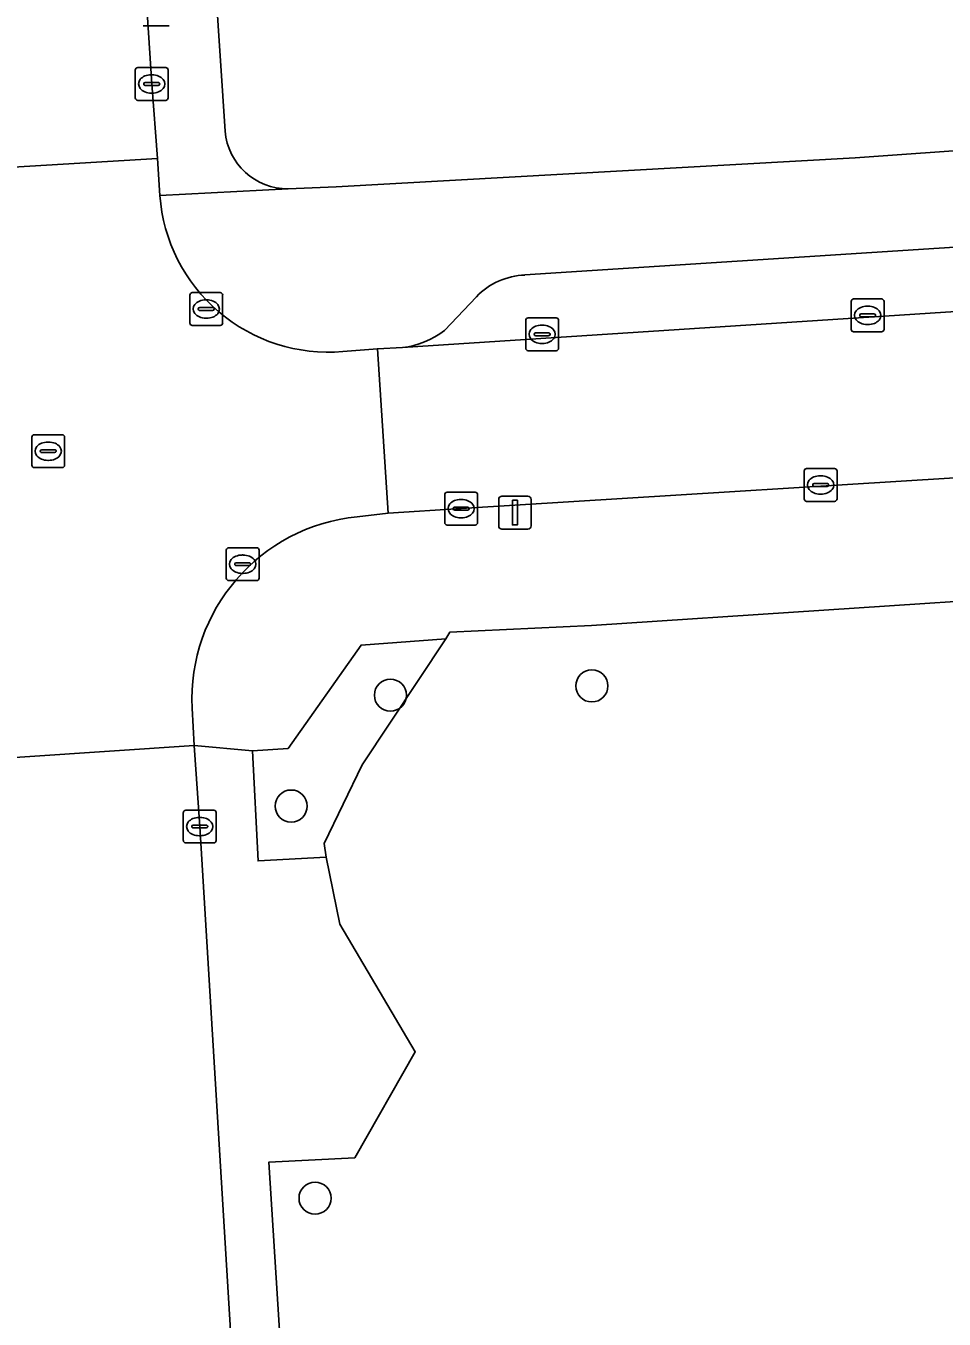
# Model space of a CAD drawing. Extents: x 159680 to 160786, y 387323 to 388340.
# Drawn here: x 160405.16 to 160433.16, y 388211.15 to 388250.56 of the extents above; entities that cross this region are included whole.
import ezdxf

# ---------------------------------------------------------------- set-up
doc = ezdxf.new("R2010")
doc.units = 0
for name, color, linetype in [('IMGEO_Boom', 7, 'Continuous'), ('IMGEO_Erf', 7, 'Continuous'), ('IMGEO_Groenvoorziening', 7, 'Continuous'), ('IMGEO_Kolk', 7, 'Continuous'), ('IMGEO_Lichtmast', 7, 'Continuous'), ('IMGEO_Parkeervlak_open', 7, 'Continuous'), ('IMGEO_Rijbaan_lokaal_open', 7, 'Continuous'), ('IMGEO_Rioolput', 7, 'Continuous'), ('IMGEO_Voetpad_open', 7, 'Continuous')]:
    doc.layers.add(name, color=color, linetype=linetype)

msp = doc.modelspace()

# ---------------------------------------------------------------- linework, layer by layer
at = {"layer": 'IMGEO_Boom'}
for centre in [(160416.272, 388230.166), (160422.416, 388230.448), (160413.247, 388226.787), (160413.975, 388214.836)]:
    msp.add_circle(centre, 0.489, dxfattribs=at)
at = {"layer": 'IMGEO_Erf'}
for points in [[(160413.154, 388245.598), (160414.619, 388245.653), (160430.443, 388246.543), (160454.553, 388248.262), (160474.26, 388249.462), (160474.227, 388250), (160470.673, 388307.482)], [(160407.641, 388301.565), (160411.236, 388247.354)], [(160464.905, 388235.098), (160422.4, 388232.287), (160418.083, 388232.083), (160417.958, 388231.882), (160415.416, 388228.039), (160414.251, 388225.644), (160414.31, 388225.228), (160414.733, 388223.189), (160417.032, 388219.3), (160415.184, 388216.063), (160412.57, 388215.939), (160413.7, 388197.984), (160413.413, 388197.962), (160413.567, 388196.193), (160413.831, 388196.212), (160413.953, 388194.43), (160415.251, 388173.618), (160417.37, 388139.651), (160417.998, 388139.685), (160420.315, 388103.525), (160421.42, 388085.954), (160422.005, 388078.968)]]:
    msp.add_lwpolyline(points, dxfattribs=at)
msp.add_arc((160413.141, 388247.51), 1.912, 184.6715, 270.3779, dxfattribs=at)
at = {"layer": 'IMGEO_Groenvoorziening'}
msp.add_lwpolyline([(160417.958, 388231.882), (160415.38, 388231.692), (160413.152, 388228.544), (160412.071, 388228.466), (160412.239, 388225.115), (160414.31, 388225.228), (160414.251, 388225.644), (160415.416, 388228.039)], close=True, dxfattribs=at)
at = {"layer": 'IMGEO_Kolk'}
for p, q in [((160408.495, 388248.368), (160408.495, 388249.22)), ((160408.57, 388249.294), (160409.422, 388249.294)), ((160409.496, 388249.22), (160409.496, 388248.368)), ((160408.754, 388248.788), (160408.754, 388248.8)), ((160409.192, 388248.751), (160408.794, 388248.751)), ((160408.797, 388248.837), (160409.195, 388248.837)), ((160408.983, 388249.074), (160409.008, 388249.074)), ((160409.238, 388248.8), (160409.238, 388248.788)), ((160409.006, 388248.514), (160408.981, 388248.514)), ((160409.422, 388248.294), (160408.57, 388248.294)), ((160410.232, 388242.434), (160411.084, 388242.434)), ((160410.157, 388241.508), (160410.157, 388242.36)), ((160410.645, 388242.214), (160410.67, 388242.214)), ((160411.158, 388242.36), (160411.158, 388241.508)), ((160430.322, 388241.314), (160430.322, 388242.166)), ((160430.397, 388242.24), (160431.249, 388242.24)), ((160430.81, 388242.02), (160430.835, 388242.02)), ((160431.323, 388242.166), (160431.323, 388241.314)), ((160410.416, 388241.928), (160410.416, 388241.94)), ((160410.854, 388241.891), (160410.456, 388241.891)), ((160410.459, 388241.977), (160410.857, 388241.977)), ((160410.668, 388241.654), (160410.643, 388241.654)), ((160410.9, 388241.94), (160410.9, 388241.928)), ((160420.474, 388241.665), (160421.326, 388241.665)), ((160430.581, 388241.734), (160430.581, 388241.746)), ((160431.019, 388241.697), (160430.621, 388241.697)), ((160430.624, 388241.783), (160431.022, 388241.783)), ((160431.065, 388241.746), (160431.065, 388241.734)), ((160411.084, 388241.434), (160410.232, 388241.434)), ((160420.399, 388240.739), (160420.399, 388241.591)), ((160420.887, 388241.445), (160420.912, 388241.445)), ((160421.4, 388241.591), (160421.4, 388240.739)), ((160431.249, 388241.24), (160430.397, 388241.24)), ((160430.833, 388241.46), (160430.808, 388241.46)), ((160420.658, 388241.159), (160420.658, 388241.171)), ((160421.096, 388241.122), (160420.698, 388241.122)), ((160420.701, 388241.208), (160421.099, 388241.208)), ((160420.91, 388240.885), (160420.885, 388240.885)), ((160421.142, 388241.171), (160421.142, 388241.159)), ((160421.326, 388240.665), (160420.474, 388240.665)), ((160428.889, 388236.147), (160428.889, 388236.999)), ((160428.964, 388237.073), (160429.816, 388237.073)), ((160429.89, 388236.999), (160429.89, 388236.147)), ((160429.148, 388236.567), (160429.148, 388236.579)), ((160429.586, 388236.53), (160429.188, 388236.53)), ((160429.191, 388236.616), (160429.589, 388236.616)), ((160429.377, 388236.853), (160429.402, 388236.853)), ((160429.632, 388236.579), (160429.632, 388236.567)), ((160417.929, 388235.426), (160417.929, 388236.278)), ((160418.004, 388236.352), (160418.856, 388236.352)), ((160418.417, 388236.132), (160418.442, 388236.132)), ((160418.93, 388236.278), (160418.93, 388235.426)), ((160429.4, 388236.293), (160429.375, 388236.293)), ((160418.188, 388235.846), (160418.188, 388235.858)), ((160418.626, 388235.809), (160418.228, 388235.809)), ((160418.231, 388235.895), (160418.629, 388235.895)), ((160418.672, 388235.858), (160418.672, 388235.846)), ((160429.816, 388236.073), (160428.964, 388236.073)), ((160418.856, 388235.352), (160418.004, 388235.352)), ((160418.44, 388235.572), (160418.415, 388235.572)), ((160411.268, 388233.732), (160411.268, 388234.584)), ((160411.343, 388234.658), (160412.195, 388234.658)), ((160412.269, 388234.584), (160412.269, 388233.732)), ((160411.527, 388234.152), (160411.527, 388234.164)), ((160411.57, 388234.201), (160411.968, 388234.201)), ((160411.756, 388234.438), (160411.781, 388234.438)), ((160412.011, 388234.164), (160412.011, 388234.152)), ((160411.965, 388234.115), (160411.567, 388234.115)), ((160411.779, 388233.878), (160411.754, 388233.878)), ((160412.195, 388233.658), (160411.343, 388233.658)), ((160410.034, 388226.662), (160410.886, 388226.662)), ((160409.959, 388225.736), (160409.959, 388226.588)), ((160410.447, 388226.442), (160410.472, 388226.442)), ((160410.96, 388226.588), (160410.96, 388225.736)), ((160410.218, 388226.156), (160410.218, 388226.168)), ((160410.656, 388226.119), (160410.258, 388226.119)), ((160410.261, 388226.205), (160410.659, 388226.205)), ((160410.47, 388225.882), (160410.445, 388225.882)), ((160410.702, 388226.168), (160410.702, 388226.156)), ((160410.886, 388225.662), (160410.034, 388225.662))]:
    msp.add_line(p, q, dxfattribs=at)
for points in [[(160408.495, 388248.368), (160408.495, 388249.22)], [(160408.57, 388249.294), (160409.422, 388249.294)], [(160409.496, 388249.22), (160409.496, 388248.368)], [(160409.422, 388248.294), (160408.57, 388248.294)], [(160410.232, 388242.434), (160411.084, 388242.434)], [(160410.157, 388241.508), (160410.157, 388242.36)], [(160411.158, 388242.36), (160411.158, 388241.508)], [(160430.322, 388241.314), (160430.322, 388242.166)], [(160430.397, 388242.24), (160431.249, 388242.24)], [(160431.323, 388242.166), (160431.323, 388241.314)], [(160420.474, 388241.665), (160421.326, 388241.665)], [(160411.084, 388241.434), (160410.232, 388241.434)], [(160420.399, 388240.739), (160420.399, 388241.591)], [(160421.4, 388241.591), (160421.4, 388240.739)], [(160431.249, 388241.24), (160430.397, 388241.24)], [(160421.326, 388240.665), (160420.474, 388240.665)], [(160428.889, 388236.147), (160428.889, 388236.999)], [(160428.964, 388237.073), (160429.816, 388237.073)], [(160429.89, 388236.999), (160429.89, 388236.147)], [(160417.929, 388235.426), (160417.929, 388236.278)], [(160418.004, 388236.352), (160418.856, 388236.352)], [(160418.93, 388236.278), (160418.93, 388235.426)], [(160429.816, 388236.073), (160428.964, 388236.073)], [(160418.856, 388235.352), (160418.004, 388235.352)], [(160411.268, 388233.732), (160411.268, 388234.584)], [(160411.343, 388234.658), (160412.195, 388234.658)], [(160412.269, 388234.584), (160412.269, 388233.732)], [(160412.195, 388233.658), (160411.343, 388233.658)], [(160410.034, 388226.662), (160410.886, 388226.662)], [(160409.959, 388225.736), (160409.959, 388226.588)], [(160410.96, 388226.588), (160410.96, 388225.736)], [(160410.886, 388225.662), (160410.034, 388225.662)]]:
    msp.add_lwpolyline(points, dxfattribs=at)
for centre, radius, start, end in [((160408.572, 388249.218), 0.0765, 91.552, 178.448), ((160408.572, 388249.218), 0.0765, 91.552, 178.448), ((160409.42, 388249.218), 0.0765, 1.552, 88.448), ((160409.42, 388249.218), 0.0765, 1.552, 88.448), ((160408.794, 388248.797), 0.0403, 85.8775, 175.7526), ((160408.791, 388248.787), 0.0366, 178.938, 274.7102), ((160409.195, 388248.794), 0.043, 264.8664, 352.4533), ((160409.199, 388248.799), 0.0386, 1.7309, 96.639), ((160408.572, 388248.37), 0.0765, 181.552, 268.448), ((160408.572, 388248.37), 0.0765, 181.552, 268.448), ((160409.42, 388248.37), 0.0765, 271.552, 358.448), ((160409.42, 388248.37), 0.0765, 271.552, 358.448), ((160410.234, 388242.358), 0.0765, 91.552, 178.448), ((160410.234, 388242.358), 0.0765, 91.552, 178.448), ((160411.082, 388242.358), 0.0765, 1.552, 88.448), ((160411.082, 388242.358), 0.0765, 1.552, 88.448), ((160430.399, 388242.164), 0.0765, 91.552, 178.448), ((160430.399, 388242.164), 0.0765, 91.552, 178.448), ((160431.247, 388242.164), 0.0765, 1.552, 88.448), ((160431.247, 388242.164), 0.0765, 1.552, 88.448), ((160410.456, 388241.937), 0.0403, 85.8775, 175.7526), ((160410.453, 388241.927), 0.0366, 178.938, 274.7102), ((160410.857, 388241.934), 0.043, 264.8664, 352.4533), ((160410.861, 388241.939), 0.0386, 1.7309, 96.639), ((160420.476, 388241.589), 0.0765, 91.552, 178.448), ((160420.476, 388241.589), 0.0765, 91.552, 178.448), ((160421.324, 388241.589), 0.0765, 1.552, 88.448), ((160421.324, 388241.589), 0.0765, 1.552, 88.448), ((160430.621, 388241.743), 0.0403, 85.8775, 175.7526), ((160430.618, 388241.733), 0.0366, 178.938, 274.7102), ((160431.022, 388241.74), 0.043, 264.8664, 352.4533), ((160431.026, 388241.745), 0.0386, 1.7309, 96.639), ((160410.234, 388241.51), 0.0765, 181.552, 268.448), ((160410.234, 388241.51), 0.0765, 181.552, 268.448), ((160411.082, 388241.51), 0.0765, 271.552, 358.448), ((160411.082, 388241.51), 0.0765, 271.552, 358.448), ((160430.399, 388241.316), 0.0765, 181.552, 268.448), ((160430.399, 388241.316), 0.0765, 181.552, 268.448), ((160431.247, 388241.316), 0.0765, 271.552, 358.448), ((160431.247, 388241.316), 0.0765, 271.552, 358.448), ((160420.698, 388241.168), 0.0403, 85.8775, 175.7526), ((160420.695, 388241.158), 0.0366, 178.938, 274.7102), ((160421.099, 388241.165), 0.043, 264.8664, 352.4533), ((160421.103, 388241.17), 0.0386, 1.7309, 96.639), ((160420.476, 388240.741), 0.0765, 181.552, 268.448), ((160420.476, 388240.741), 0.0765, 181.552, 268.448), ((160421.324, 388240.741), 0.0765, 271.552, 358.448), ((160421.324, 388240.741), 0.0765, 271.552, 358.448), ((160428.966, 388236.997), 0.0765, 91.552, 178.448), ((160428.966, 388236.997), 0.0765, 91.552, 178.448), ((160429.814, 388236.997), 0.0765, 1.552, 88.448), ((160429.814, 388236.997), 0.0765, 1.552, 88.448), ((160429.188, 388236.576), 0.0403, 85.8775, 175.7526), ((160429.185, 388236.566), 0.0366, 178.938, 274.7102), ((160429.589, 388236.573), 0.043, 264.8664, 352.4533), ((160429.593, 388236.578), 0.0386, 1.7309, 96.639), ((160418.006, 388236.276), 0.0765, 91.552, 178.448), ((160418.006, 388236.276), 0.0765, 91.552, 178.448), ((160418.854, 388236.276), 0.0765, 1.552, 88.448), ((160418.854, 388236.276), 0.0765, 1.552, 88.448), ((160428.966, 388236.149), 0.0765, 181.552, 268.448), ((160428.966, 388236.149), 0.0765, 181.552, 268.448), ((160429.814, 388236.149), 0.0765, 271.552, 358.448), ((160429.814, 388236.149), 0.0765, 271.552, 358.448), ((160418.228, 388235.855), 0.0403, 85.8775, 175.7526), ((160418.225, 388235.845), 0.0366, 178.938, 274.7102), ((160418.629, 388235.852), 0.043, 264.8664, 352.4533), ((160418.633, 388235.857), 0.0386, 1.7309, 96.639), ((160418.006, 388235.428), 0.0765, 181.552, 268.448), ((160418.006, 388235.428), 0.0765, 181.552, 268.448), ((160418.854, 388235.428), 0.0765, 271.552, 358.448), ((160418.854, 388235.428), 0.0765, 271.552, 358.448), ((160411.345, 388234.582), 0.0765, 91.552, 178.448), ((160411.345, 388234.582), 0.0765, 91.552, 178.448), ((160412.193, 388234.582), 0.0765, 1.552, 88.448), ((160412.193, 388234.582), 0.0765, 1.552, 88.448), ((160411.567, 388234.161), 0.0403, 85.8775, 175.7526), ((160411.564, 388234.151), 0.0366, 178.938, 274.7102), ((160411.968, 388234.158), 0.043, 264.8664, 352.4533), ((160411.972, 388234.163), 0.0386, 1.7309, 96.639), ((160411.345, 388233.734), 0.0765, 181.552, 268.448), ((160411.345, 388233.734), 0.0765, 181.552, 268.448), ((160412.193, 388233.734), 0.0765, 271.552, 358.448), ((160412.193, 388233.734), 0.0765, 271.552, 358.448), ((160410.036, 388226.586), 0.0765, 91.552, 178.448), ((160410.036, 388226.586), 0.0765, 91.552, 178.448), ((160410.884, 388226.586), 0.0765, 1.552, 88.448), ((160410.884, 388226.586), 0.0765, 1.552, 88.448), ((160410.258, 388226.165), 0.0403, 85.8775, 175.7526), ((160410.255, 388226.155), 0.0366, 178.938, 274.7102), ((160410.659, 388226.162), 0.043, 264.8664, 352.4533), ((160410.663, 388226.167), 0.0386, 1.7309, 96.639), ((160410.036, 388225.738), 0.0765, 181.552, 268.448), ((160410.036, 388225.738), 0.0765, 181.552, 268.448), ((160410.884, 388225.738), 0.0765, 271.552, 358.448), ((160410.884, 388225.738), 0.0765, 271.552, 358.448)]:
    msp.add_arc(centre, radius, start, end, dxfattribs=at)
for centre, major_axis, ratio, start_param, end_param in [((160408.982, 388248.794), (-0.387, 0.002), 0.722429, 4.712389, 7.853982), ((160409.007, 388248.794), (-0.39, 0.002), 0.717154, 1.570796, 4.712389), ((160410.644, 388241.934), (-0.387, 0.002), 0.722429, 4.712389, 7.853982), ((160410.669, 388241.934), (-0.39, 0.002), 0.717154, 1.570796, 4.712389), ((160430.809, 388241.74), (-0.387, 0.002), 0.722429, 4.712389, 7.853982), ((160430.834, 388241.74), (-0.39, 0.002), 0.717154, 1.570796, 4.712389), ((160420.886, 388241.165), (-0.387, 0.002), 0.722429, 4.712389, 7.853982), ((160420.911, 388241.165), (-0.39, 0.002), 0.717154, 1.570796, 4.712389), ((160429.376, 388236.573), (-0.387, 0.002), 0.722429, 4.712389, 7.853982), ((160429.401, 388236.573), (-0.39, 0.002), 0.717154, 1.570796, 4.712389), ((160418.416, 388235.852), (-0.387, 0.002), 0.722429, 4.712389, 7.853982), ((160418.441, 388235.852), (-0.39, 0.002), 0.717154, 1.570796, 4.712389), ((160411.755, 388234.158), (-0.387, 0.002), 0.722429, 4.712389, 7.853982), ((160411.78, 388234.158), (-0.39, 0.002), 0.717154, 1.570796, 4.712389), ((160410.446, 388226.162), (-0.387, 0.002), 0.722429, 4.712389, 7.853982), ((160410.471, 388226.162), (-0.39, 0.002), 0.717154, 1.570796, 4.712389)]:
    msp.add_ellipse(centre, major_axis=major_axis, ratio=ratio, start_param=start_param, end_param=end_param, dxfattribs=at)
at = {"layer": 'IMGEO_Lichtmast'}
for p, q in [((160409.524, 388250.563), (160408.734, 388250.563)), ((160408.734, 388250.563), (160409.524, 388250.563)), ((160419.574, 388235.329), (160419.574, 388236.129)), ((160419.574, 388236.129), (160419.574, 388235.329)), ((160419.674, 388236.229), (160420.464, 388236.229)), ((160420.464, 388236.229), (160419.674, 388236.229)), ((160420.564, 388236.129), (160420.564, 388235.329)), ((160420.564, 388235.329), (160420.564, 388236.129)), ((160420.464, 388235.229), (160419.674, 388235.229)), ((160419.674, 388235.229), (160420.464, 388235.229))]:
    msp.add_line(p, q, dxfattribs=at)
msp.add_lwpolyline([(160419.994, 388236.104), (160420.144, 388236.104), (160420.144, 388235.354), (160419.994, 388235.354), (160419.994, 388236.104)], dxfattribs=at)
for centre, start, end in [((160419.674, 388236.129), 90, 180), ((160419.674, 388236.129), 90, 180), ((160420.464, 388236.129), 0, 90), ((160420.464, 388236.129), 360, 90), ((160419.674, 388235.329), 180, 270), ((160419.674, 388235.329), 180, 270), ((160420.464, 388235.329), 270, 0), ((160420.464, 388235.329), 270, 0)]:
    msp.add_arc(centre, 0.1, start, end, dxfattribs=at)
at = {"layer": 'IMGEO_Parkeervlak_open'}
for points in [[(160469.165, 388246.119), (160420.375, 388242.971)], [(160416.639, 388240.759), (160436.478, 388242.047), (160443.045, 388242.497), (160472.589, 388244.428)], [(160418.893, 388242.31), (160417.923, 388241.278)]]:
    msp.add_lwpolyline(points, dxfattribs=at)
for centre, radius, start, end in [((160420.455, 388240.799), 2.173, 92.1178, 135.9577), ((160416.335, 388243.36), 2.618, 276.6733, 307.3443)]:
    msp.add_arc(centre, radius, start, end, dxfattribs=at)
at = {"layer": 'IMGEO_Rijbaan_lokaal_open'}
for points in [[(160405.613, 388300.332), (160397.823, 388299.911), (160397.895, 388298.711), (160398.965, 388282.361), (160400.307, 388262.453), (160401.055, 388251.322), (160401.379, 388246.056), (160409.17, 388246.523), (160408.996, 388248.794), (160408.056, 388263.273), (160406.78, 388282.735), (160405.7, 388299.079)], [(160436.478, 388242.047), (160416.639, 388240.759), (160415.877, 388240.723), (160416.205, 388235.713), (160418.43, 388235.852), (160436.753, 388236.996)], [(160410.46, 388226.162), (160410.292, 388228.631), (160402.537, 388228.11), (160402.561, 388227.69), (160402.692, 388225.352), (160403.863, 388206.845), (160405.294, 388184.633), (160406.515, 388164.829), (160407.787, 388144.234), (160407.999, 388140.97), (160415.77, 388141.521), (160415.555, 388144.741), (160414.296, 388165.187), (160413.046, 388185.202), (160411.592, 388207.621)]]:
    msp.add_lwpolyline(points, close=True, dxfattribs=at)
for points in [[(160409.243, 388245.394), (160409.17, 388246.523), (160401.379, 388246.056), (160401.436, 388244.978)], [(160416.205, 388235.713), (160415.877, 388240.723), (160414.824, 388240.635)], [(160415.257, 388235.605), (160416.205, 388235.713)], [(160402.426, 388229.161), (160402.537, 388228.11), (160410.292, 388228.631), (160410.225, 388229.774)]]:
    msp.add_lwpolyline(points, dxfattribs=at)
for centre, radius, start, end in [((160414.386, 388245.774), 5.157, 184.2228, 274.8678), ((160415.813, 388230.038), 5.594, 95.7035, 182.7098)]:
    msp.add_arc(centre, radius, start, end, dxfattribs=at)
at = {"layer": 'IMGEO_Rioolput'}
for p, q in [((160405.414, 388238.101), (160406.266, 388238.101)), ((160405.339, 388237.175), (160405.339, 388238.027)), ((160405.827, 388237.881), (160405.852, 388237.881)), ((160406.34, 388238.027), (160406.34, 388237.175)), ((160405.598, 388237.595), (160405.598, 388237.607)), ((160406.036, 388237.558), (160405.638, 388237.558)), ((160405.641, 388237.644), (160406.039, 388237.644)), ((160405.85, 388237.321), (160405.825, 388237.321)), ((160406.082, 388237.607), (160406.082, 388237.595)), ((160406.266, 388237.101), (160405.414, 388237.101))]:
    msp.add_line(p, q, dxfattribs=at)
for points in [[(160405.414, 388238.101), (160406.266, 388238.101)], [(160405.339, 388237.175), (160405.339, 388238.027)], [(160406.34, 388238.027), (160406.34, 388237.175)], [(160406.266, 388237.101), (160405.414, 388237.101)]]:
    msp.add_lwpolyline(points, dxfattribs=at)
for centre, radius, start, end in [((160405.416, 388238.025), 0.0765, 91.552, 178.448), ((160405.416, 388238.025), 0.0765, 91.552, 178.448), ((160406.264, 388238.025), 0.0765, 1.552, 88.448), ((160406.264, 388238.025), 0.0765, 1.552, 88.448), ((160405.638, 388237.604), 0.0403, 85.8775, 175.7526), ((160405.635, 388237.594), 0.0366, 178.938, 274.7102), ((160406.039, 388237.601), 0.043, 264.8664, 352.4533), ((160406.043, 388237.606), 0.0386, 1.7309, 96.639), ((160405.416, 388237.177), 0.0765, 181.552, 268.448), ((160405.416, 388237.177), 0.0765, 181.552, 268.448), ((160406.264, 388237.177), 0.0765, 271.552, 358.448), ((160406.264, 388237.177), 0.0765, 271.552, 358.448)]:
    msp.add_arc(centre, radius, start, end, dxfattribs=at)
for centre, major_axis, ratio, start_param, end_param in [((160405.826, 388237.601), (-0.387, 0.002), 0.722429, 4.712389, 7.853982), ((160405.851, 388237.601), (-0.39, 0.002), 0.717154, 1.570796, 4.712389)]:
    msp.add_ellipse(centre, major_axis=major_axis, ratio=ratio, start_param=start_param, end_param=end_param, dxfattribs=at)
at = {"layer": 'IMGEO_Voetpad_open'}
for points in [[(160545.38, 388257.101), (160508.468, 388254.705), (160507.105, 388254.617), (160507.235, 388252.619), (160507.386, 388250), (160507.406, 388249.659), (160500, 388249.166), (160479.437, 388247.796), (160479.426, 388247.963), (160479.297, 388250), (160479.234, 388250.993), (160475.622, 388307.75), (160470.673, 388307.482), (160474.227, 388250), (160474.26, 388249.462), (160454.553, 388248.262), (160430.443, 388246.543), (160414.619, 388245.653), (160413.154, 388245.598), (160409.243, 388245.394)], [(160411.236, 388247.354), (160407.641, 388301.565)], [(160405.512, 388301.321), (160405.613, 388300.332), (160405.7, 388299.079), (160406.78, 388282.735), (160408.056, 388263.273), (160408.996, 388248.794), (160409.17, 388246.523), (160409.243, 388245.394), (160413.154, 388245.598)], [(160420.375, 388242.971), (160469.165, 388246.119)], [(160417.923, 388241.278), (160418.893, 388242.31)], [(160414.824, 388240.635), (160415.877, 388240.723), (160416.639, 388240.759)], [(160463.7, 388238.842), (160463.009, 388238.796), (160443.347, 388237.482), (160436.753, 388236.996), (160418.43, 388235.852), (160416.205, 388235.713), (160415.257, 388235.605)], [(160410.225, 388229.774), (160410.292, 388228.631), (160412.071, 388228.466), (160413.152, 388228.544), (160415.38, 388231.692), (160417.958, 388231.882), (160418.083, 388232.083), (160422.4, 388232.287), (160464.905, 388235.098)], [(160413.7, 388197.984), (160412.57, 388215.939), (160415.184, 388216.063), (160417.032, 388219.3), (160414.733, 388223.189), (160414.31, 388225.228), (160412.239, 388225.115), (160412.071, 388228.466), (160410.292, 388228.631), (160410.46, 388226.162), (160411.592, 388207.621)]]:
    msp.add_lwpolyline(points, dxfattribs=at)
for centre, radius, start, end in [((160413.141, 388247.51), 1.912, 184.6715, 270.3779), ((160414.386, 388245.774), 5.157, 184.2228, 274.8678), ((160420.455, 388240.799), 2.173, 92.1178, 135.9577), ((160416.335, 388243.36), 2.618, 276.6733, 307.3443), ((160415.813, 388230.038), 5.594, 95.7035, 182.7098)]:
    msp.add_arc(centre, radius, start, end, dxfattribs=at)

doc.saveas('drawing.dxf')
